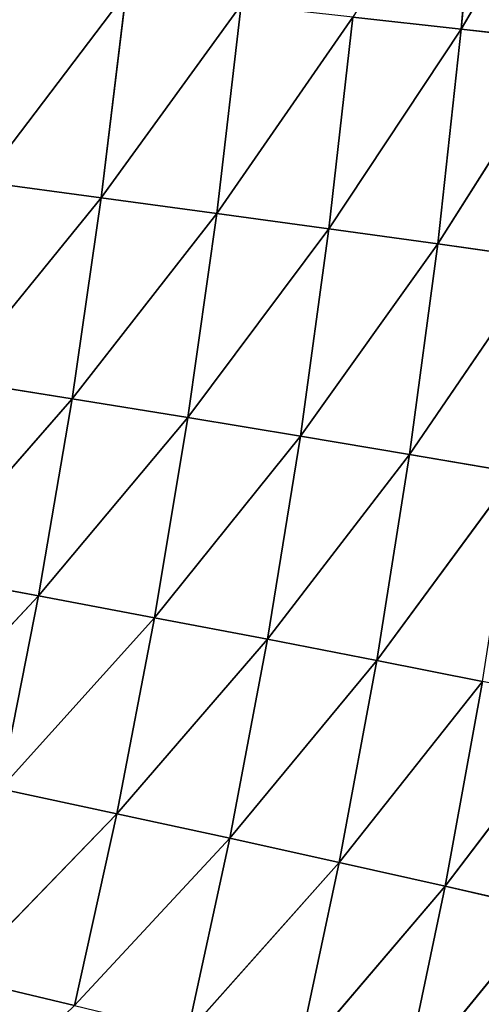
# Model space of a CAD drawing. Extents: x 0 to 500, y 0 to 390.
# Tile 783 of 1056: x 454 to 466, y 150 to 175. Entities that reach past the tile are written whole.
import ezdxf

# ---------------------------------------------------------------- set-up
doc = ezdxf.new("R2010")
doc.units = 0
doc.header["$LTSCALE"] = 25.4
doc.layers.get('0').update_dxf_attribs({"linetype": 'CONTINUOUS'})

# ---------------------------------------------------------------- blocks, each defined once
blk = doc.blocks.new('ATLANTA505_-_S_STL')
at = {"color": 0}
for p, q in [((467.718, 75.733, 237.479), (464.093, 72.707, 241.913)), ((467.718, 75.733, 237.479), (464.093, 72.707, 241.913)), ((468.652, 75.769, 232.273), (465.149, 72.742, 236.889)), ((468.652, 75.769, 232.273), (465.149, 72.742, 236.889)), ((467.718, 75.733, 237.479), (465.149, 72.742, 236.889)), ((467.718, 75.733, 237.479), (465.149, 72.742, 236.889)), ((467.603, 72.898, 221.15), (464.254, 69.984, 226.054)), ((467.603, 72.898, 221.15), (464.254, 69.984, 226.054)), ((468.184, 72.968, 215.684), (464.961, 70.053, 220.773)), ((468.184, 72.968, 215.684), (464.961, 70.053, 220.773)), ((467.603, 72.898, 221.15), (464.961, 70.053, 220.773)), ((467.603, 72.898, 221.15), (464.961, 70.053, 220.773)), ((468.647, 73.046, 210.109), (465.552, 70.132, 215.385)), ((468.647, 73.046, 210.109), (465.552, 70.132, 215.385)), ((468.184, 72.968, 215.684), (465.552, 70.132, 215.385)), ((468.184, 72.968, 215.684), (465.552, 70.132, 215.385)), ((465.149, 72.742, 236.889), (461.432, 69.832, 241.246)), ((465.149, 72.742, 236.889), (461.432, 69.832, 241.246)), ((466.086, 72.785, 231.753), (462.49, 69.874, 236.291)), ((466.086, 72.785, 231.753), (462.49, 69.874, 236.291)), ((465.149, 72.742, 236.889), (462.49, 69.874, 236.291)), ((465.149, 72.742, 236.889), (462.49, 69.874, 236.291)), ((466.904, 72.837, 226.507), (463.43, 69.925, 231.227)), ((466.904, 72.837, 226.507), (463.43, 69.925, 231.227)), ((466.086, 72.785, 231.753), (463.43, 69.925, 231.227)), ((466.086, 72.785, 231.753), (463.43, 69.925, 231.227)), ((464.093, 72.707, 241.913), (465.149, 72.742, 236.889)), ((464.093, 72.707, 241.913), (465.149, 72.742, 236.889)), ((466.904, 72.837, 226.507), (464.254, 69.984, 226.054)), ((466.904, 72.837, 226.507), (464.254, 69.984, 226.054)), ((465.149, 72.742, 236.889), (466.086, 72.785, 231.753)), ((465.149, 72.742, 236.889), (466.086, 72.785, 231.753)), ((466.027, 70.22, 209.891), (465.552, 70.132, 215.385)), ((466.027, 70.22, 209.891), (465.552, 70.132, 215.385)), ((463.43, 69.925, 231.227), (459.742, 67.129, 235.685)), ((463.43, 69.925, 231.227), (459.742, 67.129, 235.685)), ((464.254, 69.984, 226.054), (460.687, 67.187, 230.694)), ((464.254, 69.984, 226.054), (460.687, 67.187, 230.694)), ((463.43, 69.925, 231.227), (460.687, 67.187, 230.694)), ((463.43, 69.925, 231.227), (460.687, 67.187, 230.694)), ((464.961, 70.053, 220.773), (461.517, 67.254, 225.596)), ((464.961, 70.053, 220.773), (461.517, 67.254, 225.596)), ((464.254, 69.984, 226.054), (461.517, 67.254, 225.596)), ((464.254, 69.984, 226.054), (461.517, 67.254, 225.596)), ((465.552, 70.132, 215.385), (462.232, 67.331, 220.392)), ((465.552, 70.132, 215.385), (462.232, 67.331, 220.392)), ((464.961, 70.053, 220.773), (462.232, 67.331, 220.392)), ((464.961, 70.053, 220.773), (462.232, 67.331, 220.392)), ((463.43, 69.925, 231.227), (462.49, 69.874, 236.291)), ((463.43, 69.925, 231.227), (462.49, 69.874, 236.291)), ((465.552, 70.132, 215.385), (462.834, 67.417, 215.083)), ((465.552, 70.132, 215.385), (462.834, 67.417, 215.083)), ((464.254, 69.984, 226.054), (463.43, 69.925, 231.227)), ((464.254, 69.984, 226.054), (463.43, 69.925, 231.227)), ((464.961, 70.053, 220.773), (464.254, 69.984, 226.054)), ((464.961, 70.053, 220.773), (464.254, 69.984, 226.054)), ((465.552, 70.132, 215.385), (464.961, 70.053, 220.773)), ((465.552, 70.132, 215.385), (464.961, 70.053, 220.773)), ((462.49, 69.874, 236.291), (458.683, 67.081, 240.569)), ((462.49, 69.874, 236.291), (458.683, 67.081, 240.569)), ((462.49, 69.874, 236.291), (459.742, 67.129, 235.685)), ((462.49, 69.874, 236.291), (459.742, 67.129, 235.685)), ((462.49, 69.874, 236.291), (461.432, 69.832, 241.246)), ((462.49, 69.874, 236.291), (461.432, 69.832, 241.246)), ((461.517, 67.254, 225.596), (457.858, 64.573, 230.153)), ((461.517, 67.254, 225.596), (457.858, 64.573, 230.153)), ((462.232, 67.331, 220.392), (458.694, 64.647, 225.131)), ((462.232, 67.331, 220.392), (458.694, 64.647, 225.131)), ((461.517, 67.254, 225.596), (458.694, 64.647, 225.131)), ((461.517, 67.254, 225.596), (458.694, 64.647, 225.131)), ((462.834, 67.417, 215.083), (459.418, 64.731, 220.006)), ((462.834, 67.417, 215.083), (459.418, 64.731, 220.006)), ((462.232, 67.331, 220.392), (459.418, 64.731, 220.006)), ((462.232, 67.331, 220.392), (459.418, 64.731, 220.006)), ((460.687, 67.187, 230.694), (461.517, 67.254, 225.596)), ((460.687, 67.187, 230.694), (461.517, 67.254, 225.596)), ((461.517, 67.254, 225.596), (462.232, 67.331, 220.392)), ((461.517, 67.254, 225.596), (462.232, 67.331, 220.392)), ((462.232, 67.331, 220.392), (462.834, 67.417, 215.083)), ((462.232, 67.331, 220.392), (462.834, 67.417, 215.083)), ((459.742, 67.129, 235.685), (455.848, 64.455, 239.882)), ((459.742, 67.129, 235.685), (455.848, 64.455, 239.882)), ((460.687, 67.187, 230.694), (456.91, 64.509, 235.07)), ((460.687, 67.187, 230.694), (456.91, 64.509, 235.07)), ((459.742, 67.129, 235.685), (456.91, 64.509, 235.07)), ((459.742, 67.129, 235.685), (456.91, 64.509, 235.07)), ((460.687, 67.187, 230.694), (457.858, 64.573, 230.153)), ((460.687, 67.187, 230.694), (457.858, 64.573, 230.153)), ((458.683, 67.081, 240.569), (459.742, 67.129, 235.685)), ((458.683, 67.081, 240.569), (459.742, 67.129, 235.685)), ((459.742, 67.129, 235.685), (460.687, 67.187, 230.694)), ((459.742, 67.129, 235.685), (460.687, 67.187, 230.694)), ((459.418, 64.731, 220.006), (455.789, 62.163, 224.661)), ((459.418, 64.731, 220.006), (455.789, 62.163, 224.661)), ((460.031, 64.825, 214.777), (456.521, 62.253, 219.614)), ((460.031, 64.825, 214.777), (456.521, 62.253, 219.614)), ((459.418, 64.731, 220.006), (456.521, 62.253, 219.614)), ((459.418, 64.731, 220.006), (456.521, 62.253, 219.614)), ((459.418, 64.731, 220.006), (458.694, 64.647, 225.131)), ((459.418, 64.731, 220.006), (458.694, 64.647, 225.131)), ((460.031, 64.825, 214.777), (459.418, 64.731, 220.006)), ((460.031, 64.825, 214.777), (459.418, 64.731, 220.006)), ((456.91, 64.509, 235.07), (452.932, 61.955, 239.186)), ((456.91, 64.509, 235.07), (452.932, 61.955, 239.186)), ((457.858, 64.573, 230.153), (453.994, 62.015, 234.447)), ((457.858, 64.573, 230.153), (453.994, 62.015, 234.447)), ((456.91, 64.509, 235.07), (453.994, 62.015, 234.447)), ((456.91, 64.509, 235.07), (453.994, 62.015, 234.447)), ((458.694, 64.647, 225.131), (454.946, 62.084, 229.605)), ((458.694, 64.647, 225.131), (454.946, 62.084, 229.605)), ((457.858, 64.573, 230.153), (454.946, 62.084, 229.605)), ((457.858, 64.573, 230.153), (454.946, 62.084, 229.605)), ((458.694, 64.647, 225.131), (455.789, 62.163, 224.661)), ((458.694, 64.647, 225.131), (455.789, 62.163, 224.661)), ((456.91, 64.509, 235.07), (455.848, 64.455, 239.882)), ((456.91, 64.509, 235.07), (455.848, 64.455, 239.882)), ((457.858, 64.573, 230.153), (456.91, 64.509, 235.07)), ((457.858, 64.573, 230.153), (456.91, 64.509, 235.07)), ((458.694, 64.647, 225.131), (457.858, 64.573, 230.153)), ((458.694, 64.647, 225.131), (457.858, 64.573, 230.153)), ((455.848, 64.455, 239.882), (452.932, 61.955, 239.186)), ((455.848, 64.455, 239.882), (452.932, 61.955, 239.186)), ((457.145, 62.353, 214.466), (453.544, 59.897, 219.218)), ((457.145, 62.353, 214.466), (453.544, 59.897, 219.218)), ((456.521, 62.253, 219.614), (457.145, 62.353, 214.466)), ((456.521, 62.253, 219.614), (457.145, 62.353, 214.466)), ((454.946, 62.084, 229.605), (450.999, 59.645, 233.816)), ((454.946, 62.084, 229.605), (450.999, 59.645, 233.816)), ((455.789, 62.163, 224.661), (451.954, 59.719, 229.05)), ((455.789, 62.163, 224.661), (451.954, 59.719, 229.05)), ((454.946, 62.084, 229.605), (451.954, 59.719, 229.05)), ((454.946, 62.084, 229.605), (451.954, 59.719, 229.05)), ((456.521, 62.253, 219.614), (452.803, 59.803, 224.184)), ((456.521, 62.253, 219.614), (452.803, 59.803, 224.184)), ((455.789, 62.163, 224.661), (452.803, 59.803, 224.184)), ((455.789, 62.163, 224.661), (452.803, 59.803, 224.184)), ((456.521, 62.253, 219.614), (453.544, 59.897, 219.218)), ((456.521, 62.253, 219.614), (453.544, 59.897, 219.218)), ((453.994, 62.015, 234.447), (454.946, 62.084, 229.605)), ((453.994, 62.015, 234.447), (454.946, 62.084, 229.605)), ((454.946, 62.084, 229.605), (455.789, 62.163, 224.661)), ((454.946, 62.084, 229.605), (455.789, 62.163, 224.661)), ((455.789, 62.163, 224.661), (456.521, 62.253, 219.614)), ((455.789, 62.163, 224.661), (456.521, 62.253, 219.614))]:
    blk.add_line(p, q, dxfattribs=at)
mesh = blk.add_polyface(dxfattribs=at)
corners = [(467.718, 75.733, 237.479), (464.093, 72.707, 241.913), (466.664, 75.705, 242.572)]
mesh.append_faces([[corners[k] for k in face] for face in [(0, 1, 2)]], dxfattribs={"color": 0})
mesh = blk.add_polyface(dxfattribs=at)
corners = [(467.718, 75.733, 237.479), (465.149, 72.742, 236.889), (464.093, 72.707, 241.913)]
mesh.append_faces([[corners[k] for k in face] for face in [(0, 1, 2)]], dxfattribs={"color": 0})
mesh = blk.add_polyface(dxfattribs=at)
corners = [(468.652, 75.769, 232.273), (465.149, 72.742, 236.889), (467.718, 75.733, 237.479)]
mesh.append_faces([[corners[k] for k in face] for face in [(0, 1, 2)]], dxfattribs={"color": 0})
mesh = blk.add_polyface(dxfattribs=at)
corners = [(468.652, 75.769, 232.273), (466.086, 72.785, 231.753), (465.149, 72.742, 236.889)]
mesh.append_faces([[corners[k] for k in face] for face in [(0, 1, 2)]], dxfattribs={"color": 0})
mesh = blk.add_polyface(dxfattribs=at)
corners = [(467.603, 72.898, 221.15), (464.254, 69.984, 226.054), (466.904, 72.837, 226.507)]
mesh.append_faces([[corners[k] for k in face] for face in [(0, 1, 2)]], dxfattribs={"color": 0})
mesh = blk.add_polyface(dxfattribs=at)
corners = [(467.603, 72.898, 221.15), (464.961, 70.053, 220.773), (464.254, 69.984, 226.054)]
mesh.append_faces([[corners[k] for k in face] for face in [(0, 1, 2)]], dxfattribs={"color": 0})
mesh = blk.add_polyface(dxfattribs=at)
corners = [(468.184, 72.968, 215.684), (464.961, 70.053, 220.773), (467.603, 72.898, 221.15)]
mesh.append_faces([[corners[k] for k in face] for face in [(0, 1, 2)]], dxfattribs={"color": 0})
mesh = blk.add_polyface(dxfattribs=at)
corners = [(468.184, 72.968, 215.684), (465.552, 70.132, 215.385), (464.961, 70.053, 220.773)]
mesh.append_faces([[corners[k] for k in face] for face in [(0, 1, 2)]], dxfattribs={"color": 0})
mesh = blk.add_polyface(dxfattribs=at)
corners = [(468.647, 73.046, 210.109), (465.552, 70.132, 215.385), (468.184, 72.968, 215.684)]
mesh.append_faces([[corners[k] for k in face] for face in [(0, 1, 2)]], dxfattribs={"color": 0})
mesh = blk.add_polyface(dxfattribs=at)
corners = [(468.647, 73.046, 210.109), (466.027, 70.22, 209.891), (465.552, 70.132, 215.385)]
mesh.append_faces([[corners[k] for k in face] for face in [(0, 1, 2)]], dxfattribs={"color": 0})
mesh = blk.add_polyface(dxfattribs=at)
corners = [(465.149, 72.742, 236.889), (461.432, 69.832, 241.246), (464.093, 72.707, 241.913)]
mesh.append_faces([[corners[k] for k in face] for face in [(0, 1, 2)]], dxfattribs={"color": 0})
mesh = blk.add_polyface(dxfattribs=at)
corners = [(465.149, 72.742, 236.889), (462.49, 69.874, 236.291), (461.432, 69.832, 241.246)]
mesh.append_faces([[corners[k] for k in face] for face in [(0, 1, 2)]], dxfattribs={"color": 0})
mesh = blk.add_polyface(dxfattribs=at)
corners = [(466.086, 72.785, 231.753), (462.49, 69.874, 236.291), (465.149, 72.742, 236.889)]
mesh.append_faces([[corners[k] for k in face] for face in [(0, 1, 2)]], dxfattribs={"color": 0})
mesh = blk.add_polyface(dxfattribs=at)
corners = [(466.086, 72.785, 231.753), (463.43, 69.925, 231.227), (462.49, 69.874, 236.291)]
mesh.append_faces([[corners[k] for k in face] for face in [(0, 1, 2)]], dxfattribs={"color": 0})
mesh = blk.add_polyface(dxfattribs=at)
corners = [(466.904, 72.837, 226.507), (463.43, 69.925, 231.227), (466.086, 72.785, 231.753)]
mesh.append_faces([[corners[k] for k in face] for face in [(0, 1, 2)]], dxfattribs={"color": 0})
mesh = blk.add_polyface(dxfattribs=at)
corners = [(466.904, 72.837, 226.507), (464.254, 69.984, 226.054), (463.43, 69.925, 231.227)]
mesh.append_faces([[corners[k] for k in face] for face in [(0, 1, 2)]], dxfattribs={"color": 0})
mesh = blk.add_polyface(dxfattribs=at)
corners = [(465.552, 70.132, 215.385), (466.027, 70.22, 209.891), (462.834, 67.417, 215.083)]
mesh.append_faces([[corners[k] for k in face] for face in [(0, 1, 2)]], dxfattribs={"color": 0})
mesh = blk.add_polyface(dxfattribs=at)
corners = [(462.49, 69.874, 236.291), (463.43, 69.925, 231.227), (459.742, 67.129, 235.685)]
mesh.append_faces([[corners[k] for k in face] for face in [(0, 1, 2)]], dxfattribs={"color": 0})
mesh = blk.add_polyface(dxfattribs=at)
corners = [(459.742, 67.129, 235.685), (463.43, 69.925, 231.227), (460.687, 67.187, 230.694)]
mesh.append_faces([[corners[k] for k in face] for face in [(0, 1, 2)]], dxfattribs={"color": 0})
mesh = blk.add_polyface(dxfattribs=at)
corners = [(463.43, 69.925, 231.227), (464.254, 69.984, 226.054), (460.687, 67.187, 230.694)]
mesh.append_faces([[corners[k] for k in face] for face in [(0, 1, 2)]], dxfattribs={"color": 0})
mesh = blk.add_polyface(dxfattribs=at)
corners = [(460.687, 67.187, 230.694), (464.254, 69.984, 226.054), (461.517, 67.254, 225.596)]
mesh.append_faces([[corners[k] for k in face] for face in [(0, 1, 2)]], dxfattribs={"color": 0})
mesh = blk.add_polyface(dxfattribs=at)
corners = [(464.254, 69.984, 226.054), (464.961, 70.053, 220.773), (461.517, 67.254, 225.596)]
mesh.append_faces([[corners[k] for k in face] for face in [(0, 1, 2)]], dxfattribs={"color": 0})
mesh = blk.add_polyface(dxfattribs=at)
corners = [(461.517, 67.254, 225.596), (464.961, 70.053, 220.773), (462.232, 67.331, 220.392)]
mesh.append_faces([[corners[k] for k in face] for face in [(0, 1, 2)]], dxfattribs={"color": 0})
mesh = blk.add_polyface(dxfattribs=at)
corners = [(464.961, 70.053, 220.773), (465.552, 70.132, 215.385), (462.232, 67.331, 220.392)]
mesh.append_faces([[corners[k] for k in face] for face in [(0, 1, 2)]], dxfattribs={"color": 0})
mesh = blk.add_polyface(dxfattribs=at)
corners = [(462.232, 67.331, 220.392), (465.552, 70.132, 215.385), (462.834, 67.417, 215.083)]
mesh.append_faces([[corners[k] for k in face] for face in [(0, 1, 2)]], dxfattribs={"color": 0})
mesh = blk.add_polyface(dxfattribs=at)
corners = [(461.432, 69.832, 241.246), (462.49, 69.874, 236.291), (458.683, 67.081, 240.569)]
mesh.append_faces([[corners[k] for k in face] for face in [(0, 1, 2)]], dxfattribs={"color": 0})
mesh = blk.add_polyface(dxfattribs=at)
corners = [(458.683, 67.081, 240.569), (462.49, 69.874, 236.291), (459.742, 67.129, 235.685)]
mesh.append_faces([[corners[k] for k in face] for face in [(0, 1, 2)]], dxfattribs={"color": 0})
mesh = blk.add_polyface(dxfattribs=at)
corners = [(460.687, 67.187, 230.694), (461.517, 67.254, 225.596), (457.858, 64.573, 230.153)]
mesh.append_faces([[corners[k] for k in face] for face in [(0, 1, 2)]], dxfattribs={"color": 0})
mesh = blk.add_polyface(dxfattribs=at)
corners = [(457.858, 64.573, 230.153), (461.517, 67.254, 225.596), (458.694, 64.647, 225.131)]
mesh.append_faces([[corners[k] for k in face] for face in [(0, 1, 2)]], dxfattribs={"color": 0})
mesh = blk.add_polyface(dxfattribs=at)
corners = [(461.517, 67.254, 225.596), (462.232, 67.331, 220.392), (458.694, 64.647, 225.131)]
mesh.append_faces([[corners[k] for k in face] for face in [(0, 1, 2)]], dxfattribs={"color": 0})
mesh = blk.add_polyface(dxfattribs=at)
corners = [(458.694, 64.647, 225.131), (462.232, 67.331, 220.392), (459.418, 64.731, 220.006)]
mesh.append_faces([[corners[k] for k in face] for face in [(0, 1, 2)]], dxfattribs={"color": 0})
mesh = blk.add_polyface(dxfattribs=at)
corners = [(462.232, 67.331, 220.392), (462.834, 67.417, 215.083), (459.418, 64.731, 220.006)]
mesh.append_faces([[corners[k] for k in face] for face in [(0, 1, 2)]], dxfattribs={"color": 0})
mesh = blk.add_polyface(dxfattribs=at)
corners = [(459.418, 64.731, 220.006), (462.834, 67.417, 215.083), (460.031, 64.825, 214.777)]
mesh.append_faces([[corners[k] for k in face] for face in [(0, 1, 2)]], dxfattribs={"color": 0})
mesh = blk.add_polyface(dxfattribs=at)
corners = [(458.683, 67.081, 240.569), (459.742, 67.129, 235.685), (455.848, 64.455, 239.882)]
mesh.append_faces([[corners[k] for k in face] for face in [(0, 1, 2)]], dxfattribs={"color": 0})
mesh = blk.add_polyface(dxfattribs=at)
corners = [(455.848, 64.455, 239.882), (459.742, 67.129, 235.685), (456.91, 64.509, 235.07)]
mesh.append_faces([[corners[k] for k in face] for face in [(0, 1, 2)]], dxfattribs={"color": 0})
mesh = blk.add_polyface(dxfattribs=at)
corners = [(459.742, 67.129, 235.685), (460.687, 67.187, 230.694), (456.91, 64.509, 235.07)]
mesh.append_faces([[corners[k] for k in face] for face in [(0, 1, 2)]], dxfattribs={"color": 0})
mesh = blk.add_polyface(dxfattribs=at)
corners = [(456.91, 64.509, 235.07), (460.687, 67.187, 230.694), (457.858, 64.573, 230.153)]
mesh.append_faces([[corners[k] for k in face] for face in [(0, 1, 2)]], dxfattribs={"color": 0})
mesh = blk.add_polyface(dxfattribs=at)
corners = [(458.694, 64.647, 225.131), (459.418, 64.731, 220.006), (455.789, 62.163, 224.661)]
mesh.append_faces([[corners[k] for k in face] for face in [(0, 1, 2)]], dxfattribs={"color": 0})
mesh = blk.add_polyface(dxfattribs=at)
corners = [(455.789, 62.163, 224.661), (459.418, 64.731, 220.006), (456.521, 62.253, 219.614)]
mesh.append_faces([[corners[k] for k in face] for face in [(0, 1, 2)]], dxfattribs={"color": 0})
mesh = blk.add_polyface(dxfattribs=at)
corners = [(459.418, 64.731, 220.006), (460.031, 64.825, 214.777), (456.521, 62.253, 219.614)]
mesh.append_faces([[corners[k] for k in face] for face in [(0, 1, 2)]], dxfattribs={"color": 0})
mesh = blk.add_polyface(dxfattribs=at)
corners = [(456.521, 62.253, 219.614), (460.031, 64.825, 214.777), (457.145, 62.353, 214.466)]
mesh.append_faces([[corners[k] for k in face] for face in [(0, 1, 2)]], dxfattribs={"color": 0})
mesh = blk.add_polyface(dxfattribs=at)
corners = [(455.848, 64.455, 239.882), (456.91, 64.509, 235.07), (452.932, 61.955, 239.186)]
mesh.append_faces([[corners[k] for k in face] for face in [(0, 1, 2)]], dxfattribs={"color": 0})
mesh = blk.add_polyface(dxfattribs=at)
corners = [(452.932, 61.955, 239.186), (456.91, 64.509, 235.07), (453.994, 62.015, 234.447)]
mesh.append_faces([[corners[k] for k in face] for face in [(0, 1, 2)]], dxfattribs={"color": 0})
mesh = blk.add_polyface(dxfattribs=at)
corners = [(456.91, 64.509, 235.07), (457.858, 64.573, 230.153), (453.994, 62.015, 234.447)]
mesh.append_faces([[corners[k] for k in face] for face in [(0, 1, 2)]], dxfattribs={"color": 0})
mesh = blk.add_polyface(dxfattribs=at)
corners = [(453.994, 62.015, 234.447), (457.858, 64.573, 230.153), (454.946, 62.084, 229.605)]
mesh.append_faces([[corners[k] for k in face] for face in [(0, 1, 2)]], dxfattribs={"color": 0})
mesh = blk.add_polyface(dxfattribs=at)
corners = [(457.858, 64.573, 230.153), (458.694, 64.647, 225.131), (454.946, 62.084, 229.605)]
mesh.append_faces([[corners[k] for k in face] for face in [(0, 1, 2)]], dxfattribs={"color": 0})
mesh = blk.add_polyface(dxfattribs=at)
corners = [(454.946, 62.084, 229.605), (458.694, 64.647, 225.131), (455.789, 62.163, 224.661)]
mesh.append_faces([[corners[k] for k in face] for face in [(0, 1, 2)]], dxfattribs={"color": 0})
mesh = blk.add_polyface(dxfattribs=at)
corners = [(451.759, 61.906, 243.821), (455.848, 64.455, 239.882), (452.932, 61.955, 239.186)]
mesh.append_faces([[corners[k] for k in face] for face in [(0, 1, 2)]], dxfattribs={"color": 0})
mesh = blk.add_polyface(dxfattribs=at)
corners = [(456.521, 62.253, 219.614), (457.145, 62.353, 214.466), (453.544, 59.897, 219.218)]
mesh.append_faces([[corners[k] for k in face] for face in [(0, 1, 2)]], dxfattribs={"color": 0})
mesh = blk.add_polyface(dxfattribs=at)
corners = [(453.544, 59.897, 219.218), (457.145, 62.353, 214.466), (454.178, 60.003, 214.152)]
mesh.append_faces([[corners[k] for k in face] for face in [(0, 1, 2)]], dxfattribs={"color": 0})
mesh = blk.add_polyface(dxfattribs=at)
corners = [(453.994, 62.015, 234.447), (454.946, 62.084, 229.605), (450.999, 59.645, 233.816)]
mesh.append_faces([[corners[k] for k in face] for face in [(0, 1, 2)]], dxfattribs={"color": 0})
mesh = blk.add_polyface(dxfattribs=at)
corners = [(450.999, 59.645, 233.816), (454.946, 62.084, 229.605), (451.954, 59.719, 229.05)]
mesh.append_faces([[corners[k] for k in face] for face in [(0, 1, 2)]], dxfattribs={"color": 0})
mesh = blk.add_polyface(dxfattribs=at)
corners = [(454.946, 62.084, 229.605), (455.789, 62.163, 224.661), (451.954, 59.719, 229.05)]
mesh.append_faces([[corners[k] for k in face] for face in [(0, 1, 2)]], dxfattribs={"color": 0})
mesh = blk.add_polyface(dxfattribs=at)
corners = [(451.954, 59.719, 229.05), (455.789, 62.163, 224.661), (452.803, 59.803, 224.184)]
mesh.append_faces([[corners[k] for k in face] for face in [(0, 1, 2)]], dxfattribs={"color": 0})
mesh = blk.add_polyface(dxfattribs=at)
corners = [(455.789, 62.163, 224.661), (456.521, 62.253, 219.614), (452.803, 59.803, 224.184)]
mesh.append_faces([[corners[k] for k in face] for face in [(0, 1, 2)]], dxfattribs={"color": 0})
mesh = blk.add_polyface(dxfattribs=at)
corners = [(452.803, 59.803, 224.184), (456.521, 62.253, 219.614), (453.544, 59.897, 219.218)]
mesh.append_faces([[corners[k] for k in face] for face in [(0, 1, 2)]], dxfattribs={"color": 0})

msp = doc.modelspace()

# ---------------------------------------------------------------- block references
at = {"color": 254, "extrusion": (0, -1, 1.11022e-16)}
msp.add_blockref('ATLANTA505_-_S_STL', (-0.149, -0.01, -389.852), dxfattribs=at)

doc.saveas('drawing.dxf')
